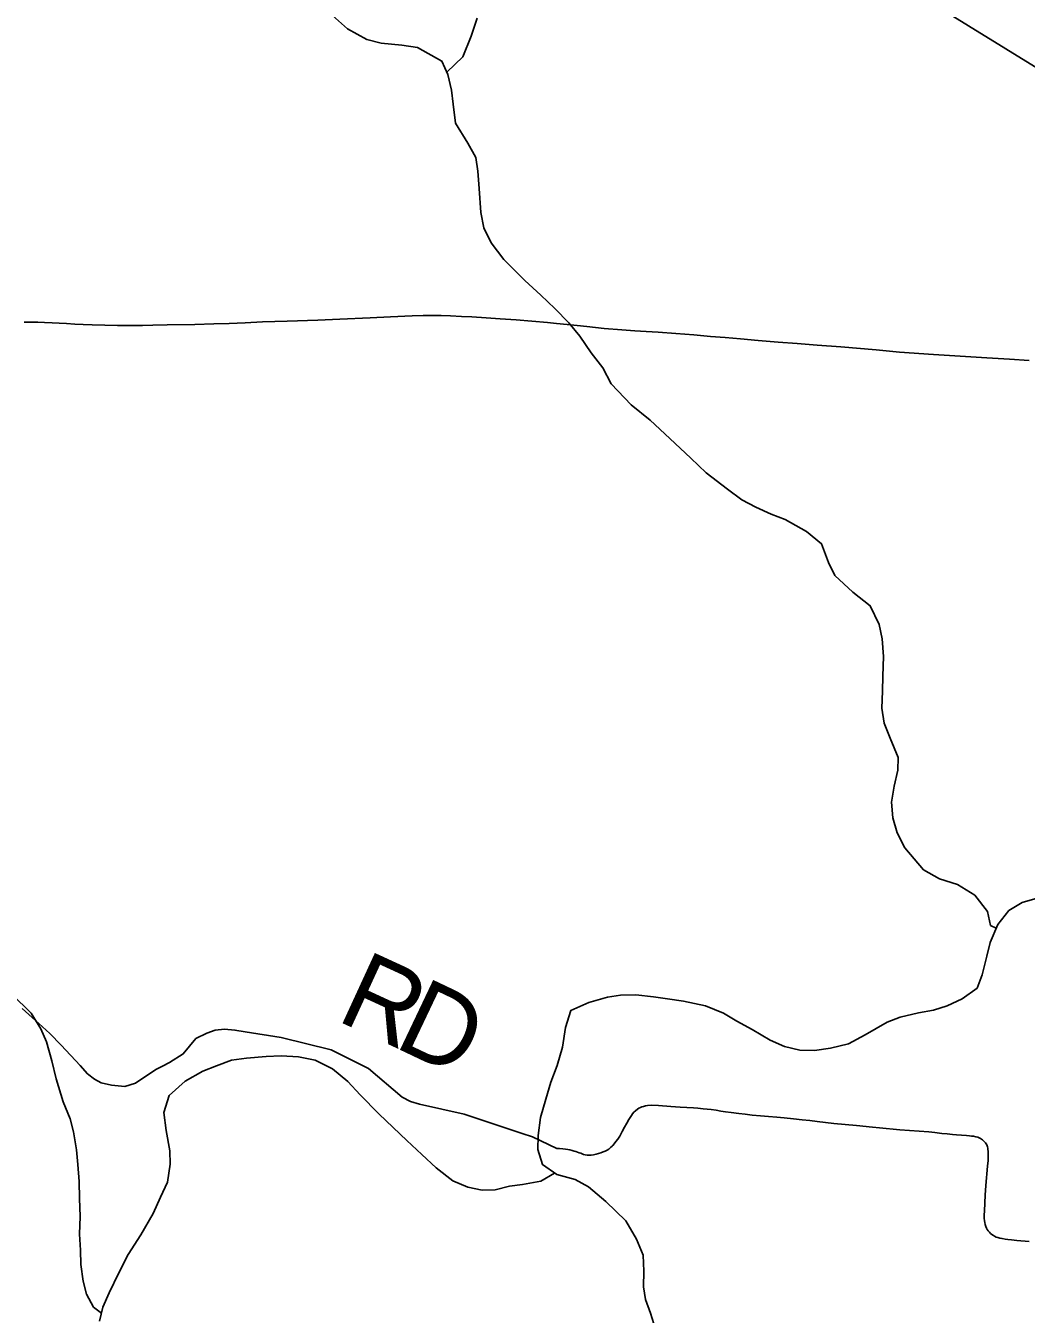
# Model space of a CAD drawing. Extents: x 1451455 to 1749751, y 218250 to 574981.
# Drawn here: x 1591819 to 1595698, y 292701 to 297697 of the extents above; entities that cross this region are included whole.
import ezdxf

# ---------------------------------------------------------------- set-up
doc = ezdxf.new("R2010")
doc.units = 0
for name, color, linetype in [('GM_X_Minor_River', 7, 'Continuous'), ('GM_X_Township', 7, 'Continuous'), ('GM_X_Township_Road', 7, 'Continuous'), ('GM_X_Township_Road_Text', 7, 'Continuous')]:
    doc.layers.add(name, color=color, linetype=linetype)

msp = doc.modelspace()

# ---------------------------------------------------------------- linework, layer by layer
at = {"layer": 'GM_X_Minor_River'}
for points in [[(1595581.6, 294198.1), (1595559.7, 294209.2), (1595548.3, 294263.4), (1595499.1, 294326.1), (1595431.6, 294367.1), (1595361.8, 294390), (1595300.2, 294424.9), (1595227.2, 294509.9), (1595197.9, 294568.4), (1595180.7, 294626.7), (1595175.4, 294686.8), (1595186.2, 294748.7), (1595201, 294810.5), (1595201.7, 294860.5), (1595170.6, 294935), (1595147.3, 294993.4), (1595138, 295051.5), (1595140.9, 295117.6), (1595141.6, 295175.6), (1595144.6, 295251.6), (1595139.5, 295319.7), (1595128.2, 295375.9), (1595093.1, 295448.4), (1595025.7, 295501.4), (1594956.5, 295566.3), (1594931.1, 295616.7), (1594904, 295689.1), (1594846.5, 295736), (1594763.1, 295783.1), (1594709.3, 295803.8), (1594649.6, 295830.6), (1594595.9, 295859.4), (1594540.4, 295900.2), (1594457.1, 295963.3), (1594397.8, 296020.2), (1594316.7, 296097.3), (1594239.5, 296168.4), (1594166.2, 296227.4), (1594089.2, 296308.5), (1594056, 296371), (1594010.7, 296429.6), (1593967.5, 296494.2), (1593924.1, 296544.9), (1593870.8, 296601.6), (1593815.4, 296652.4), (1593754, 296709.3), (1593673, 296790.4), (1593623.8, 296855.1), (1593594.5, 296913.5), (1593583.3, 296973.7), (1593576.4, 297065.8), (1593571.3, 297134), (1593564, 297186.1), (1593532.7, 297242.6), (1593485.6, 297319.2), (1593476.6, 297393.4), (1593469.2, 297447.5), (1593456, 297507.7), (1593432.7, 297560.1), (1593337.3, 297613.4), (1593277.3, 297622.2), (1593197.3, 297629.3), (1593141.5, 297644), (1593065.9, 297685.1), (1592996.7, 297748)], [(1593451.7, 297517.3), (1593512.9, 297577), (1593546, 297656.6), (1593568.9, 297726.4)], [(1595749.2, 294316.8), (1595682.9, 294297.7), (1595630.4, 294266.3), (1595587.7, 294212.9), (1595558.8, 294143.2), (1595546.1, 294089.3), (1595527.2, 294017.5), (1595508.5, 293965.7), (1595449.9, 293924.5), (1595391.5, 293897.2), (1595339.3, 293879.9), (1595281.1, 293870.7), (1595208.8, 293853.7), (1595158.5, 293834.3), (1595073.8, 293785.4), (1595009.3, 293750.3), (1594939, 293733.2), (1594876.9, 293724), (1594820.8, 293724.8), (1594761, 293739.6), (1594705.2, 293764.4), (1594635.7, 293805.3), (1594576.1, 293838.2), (1594524.4, 293868.9), (1594454.7, 293897.8), (1594368.8, 293915), (1594306.9, 293923.9), (1594253, 293932.6), (1594185, 293939.5), (1594124.9, 293938.3), (1594074.8, 293931), (1594002.5, 293910), (1593932, 293878.9), (1593911.1, 293813.1), (1593900.2, 293737.2), (1593879.2, 293665.4), (1593854.4, 293601.7), (1593835.5, 293535.9), (1593814.6, 293464.1), (1593805.7, 293394.2), (1593805, 293340.1), (1593822.3, 293281.9), (1593877.9, 293243.1), (1593949.7, 293224.1), (1594001.4, 293195.4), (1594068.7, 293138.4), (1594145.8, 293063.3), (1594186.9, 292992.7), (1594212.2, 292930.3), (1594215.4, 292868.2), (1594214.6, 292808.2), (1594222, 292758), (1594241.3, 292705.7), (1594260.6, 292643.4)], [(1592112.4, 292705.8), (1592081.7, 292728.9), (1592054.3, 292779.3), (1592040.9, 292829.5), (1592031.7, 292893.7), (1592030.5, 292949.8), (1592027.2, 293011.9), (1592030.1, 293079.9), (1592027, 293150), (1592025.8, 293216.1), (1592020.7, 293282.2), (1592015.4, 293338.3), (1592004.3, 293408.5), (1591990.9, 293458.7), (1591963.7, 293525.1), (1591936.8, 293613.6), (1591919.7, 293683.9), (1591898.6, 293758.2), (1591877.3, 293808.5), (1591840, 293869.1), (1591764.9, 293942.1)], [(1593869.4, 293249), (1593815.5, 293217.9), (1593745.2, 293204.8), (1593695.1, 293197.5), (1593638.9, 293184.3), (1593588.8, 293182.9), (1593532.9, 293193.7), (1593475.2, 293218.5), (1593409.8, 293269.4), (1593354.4, 293320.2), (1593297, 293375), (1593243.6, 293425.8), (1593188.2, 293478.6), (1593115.1, 293551.6), (1593067.7, 293604.3), (1593008.3, 293653.1), (1592940.7, 293686.1), (1592876.8, 293699), (1592808.8, 293703.9), (1592750.7, 293700.6), (1592674.5, 293693.7), (1592616.4, 293686.5), (1592558, 293665.2), (1592505.7, 293643.9), (1592437.2, 293604.8), (1592374.4, 293549.6), (1592353.5, 293483.8), (1592362.7, 293413.7), (1592377.7, 293335.4), (1592379, 293283.3), (1592368.1, 293213.4), (1592341.4, 293155.8), (1592312.5, 293092.1), (1592265.4, 293008.7), (1592216.4, 292933.2), (1592179.5, 292861.7), (1592142.4, 292784.1), (1592117.7, 292728.4), (1592105, 292674.5)]]:
    msp.add_lwpolyline(points, dxfattribs=at)
at = {"layer": 'GM_X_Township'}
for points in [[(1604246.9, 291674.3), (1603824.5, 291947.2), (1603528.5, 292137.9), (1602602.7, 292817), (1601394.7, 293683), (1600610.2, 294234.4), (1599978, 294706.1), (1599672.7, 294920.8), (1599650.8, 294936.2), (1599477.3, 295062.2), (1597811.6, 296271), (1597690.5, 296358.8), (1597022.5, 296743.2), (1595312.3, 297797.4), (1594641.2, 298223.9), (1593950, 298648.9), (1592247, 299664.8), (1592192.9, 299699.9), (1592113.6, 299751.5), (1591256.4, 300309.1), (1590229.7, 300950.3), (1587883.4, 302474), (1586874.4, 303098.7)], [(1586874.4, 303098.7), (1587883.4, 302474), (1590229.7, 300950.3), (1591256.4, 300309.1), (1592113.6, 299751.5), (1592192.9, 299699.9), (1592247, 299664.8), (1593950, 298648.9), (1594641.2, 298223.9), (1595312.3, 297797.4), (1597022.5, 296743.2), (1597690.5, 296358.8), (1597811.6, 296271), (1599477.3, 295062.2), (1599650.8, 294936.2), (1599672.7, 294920.8), (1599978, 294706.1), (1600610.2, 294234.4), (1601394.7, 293683), (1602602.7, 292817), (1603528.5, 292137.9), (1603824.5, 291947.2), (1604246.9, 291674.3)]]:
    msp.add_lwpolyline(points, dxfattribs=at)
at = {"layer": 'GM_X_Township_Road'}
for points in [[(1591811.9, 296547.4), (1591826.8, 296547.8), (1591845.4, 296547.8), (1591865.8, 296547.8), (1591891.9, 296546.9), (1591921, 296545.6), (1591948.3, 296544.3), (1591976.5, 296542.6), (1592009.1, 296540.3), (1592040.7, 296538.7), (1592076.3, 296537.8), (1592174.9, 296535.2), (1592232.6, 296534.8), (1592271.7, 296535.2), (1592312, 296536.1), (1592367.6, 296537.4), (1592474.8, 296539.5), (1592548.1, 296541.3), (1592608, 296543), (1592670.1, 296545.7), (1592736.9, 296548.7), (1592832, 296551.7), (1592951.9, 296555.9), (1593036.4, 296559.5), (1593154.5, 296564.7), (1593232.6, 296569.1), (1593317.6, 296572.5), (1593360.2, 296573.8), (1593381.9, 296573.8), (1593404.5, 296573.8), (1593430.1, 296573.4), (1593466.1, 296572.5), (1593507.8, 296570.3), (1593548.6, 296568.2), (1593604.1, 296564.7), (1593658.8, 296561.3), (1593720.9, 296556.9), (1593842.4, 296546.9), (1593876.7, 296543.4), (1593918.3, 296539.1), (1593956.6, 296535.2), (1593993.9, 296530.9), (1594027.7, 296527), (1594062, 296523.5), (1594129.7, 296518.3), (1594180.1, 296514.8), (1594224.3, 296512.2), (1594271.2, 296509.6), (1594339.8, 296504.4), (1594408.8, 296498.3), (1594474.3, 296492.6), (1594530.8, 296488.7), (1594589.8, 296484), (1594658.8, 296477.5), (1594736.9, 296470.5), (1594809.4, 296464.9), (1594888, 296458.4), (1594979.6, 296451.9), (1595116.7, 296440.2), (1595207.4, 296432.3), (1595338.5, 296423.2), (1595546, 296409.8), (1595633.2, 296404.1), (1595709.6, 296398.9)], [(1591804.4, 293886.4), (1591869.5, 293828.4), (1591911.8, 293790.4), (1591955.9, 293745.1), (1592029.1, 293665.8), (1592058.2, 293633), (1592085, 293612.9), (1592111.4, 293598.7), (1592151, 293589.6), (1592202.9, 293584.5), (1592244.6, 293597.7), (1592284.5, 293624.2), (1592325.1, 293651.2), (1592348.3, 293663.7), (1592375.7, 293677), (1592429.6, 293710.5), (1592478.3, 293770.5), (1592521.1, 293791.8), (1592552.6, 293803), (1592589.1, 293807.1), (1592629.8, 293803), (1592669.5, 293795.9), (1592808.7, 293774.5), (1593002.9, 293726.8), (1593147.2, 293653.6), (1593278.3, 293543), (1593310.9, 293526.5), (1593345.3, 293515.9), (1593519.2, 293476.7), (1593743, 293402.7)], [(1594093, 293353.7), (1594095.5, 293356.1), (1594100.7, 293362.7), (1594107.2, 293371), (1594114.1, 293380.5), (1594122, 293392.4), (1594131.9, 293409.6), (1594140.8, 293426.2), (1594149.3, 293442.2), (1594156.7, 293456.5), (1594161.9, 293464.7), (1594167.5, 293472.5), (1594172, 293478.8), (1594177.1, 293485.1), (1594182.7, 293490.3), (1594190.6, 293496.5), (1594196.2, 293499.9), (1594201.9, 293502.8), (1594207.9, 293505.5), (1594214, 293507.3), (1594221.8, 293509.4), (1594229.9, 293510.6), (1594246.1, 293511.8), (1594272, 293510.8), (1594320.6, 293507.3), (1594356.5, 293504.8), (1594382.8, 293502.9), (1594408.4, 293501.2), (1594424.9, 293499.9), (1594445.3, 293498.1), (1594460.9, 293496.4), (1594477, 293494.7), (1594495.6, 293492.1), (1594513.9, 293489.4), (1594532.1, 293486.8), (1594554.7, 293483.8), (1594583.3, 293479.9), (1594608.9, 293476.9), (1594635.9, 293473.8), (1594667.9, 293470.8), (1594698.8, 293468.6), (1594731.3, 293466), (1594760.1, 293463.4), (1594795.6, 293459.1), (1594829, 293455.6), (1594859.4, 293452.1), (1594887.6, 293448.7), (1594919.3, 293444.8), (1594952.7, 293440.9), (1595040.2, 293432.6), (1595102.4, 293426.9), (1595128.9, 293424.3), (1595208.3, 293417), (1595320.3, 293408.3), (1595344.2, 293405.7), (1595371.5, 293402.7), (1595391.5, 293400.5), (1595412.3, 293398.3), (1595428.4, 293396.6), (1595466.6, 293394), (1595477.8, 293393.1), (1595486.5, 293392.2), (1595493.5, 293391.4), (1595502.2, 293389.6), (1595510, 293387.5), (1595516, 293385.3), (1595520.4, 293383.1), (1595524.7, 293380.5), (1595528.2, 293377.9), (1595532.5, 293374.3), (1595536.9, 293370.5), (1595540.3, 293366.2), (1595542.9, 293362.3), (1595545.6, 293357.9), (1595546.8, 293354), (1595547.7, 293350.1), (1595549, 293344.9), (1595549.9, 293340.2), (1595550.3, 293334.1), (1595550.7, 293326.7), (1595550.7, 293313.7), (1595550.3, 293297.6), (1595548.6, 293275.5), (1595541.2, 293200), (1595539, 293163.1), (1595537.8, 293133.5), (1595536, 293101), (1595535.6, 293086.2), (1595535.6, 293073.7), (1595536.4, 293064.1), (1595537.3, 293056.7), (1595539, 293048.9), (1595541.2, 293042), (1595544.2, 293035), (1595547.3, 293029.4), (1595551.2, 293024.2), (1595555.5, 293019), (1595560.3, 293014.6), (1595565.5, 293010.3), (1595570.7, 293006.8), (1595575.5, 293003.8), (1595582, 293000.7), (1595587.7, 292998.6), (1595595.9, 292996.4), (1595604.6, 292994.7), (1595616.3, 292992.9), (1595626.3, 292991.6), (1595641.5, 292989.8), (1595661.9, 292987.7), (1595710.2, 292983.7)], [(1593743, 293402.7), (1593783.5, 293389.3), (1593878.5, 293344.1), (1593888.4, 293343.6), (1593901.9, 293342.3), (1593911.2, 293341.4), (1593920.6, 293340.2), (1593928.8, 293338.4), (1593937.9, 293336.2), (1593945.3, 293334.1), (1593952.2, 293331.9), (1593958.8, 293329.7), (1593964.8, 293327.6), (1593970.7, 293325.4), (1593976, 293323.2), (1593981.9, 293321.4), (1593988.2, 293319.8), (1593996.1, 293318.4), (1594003.9, 293318), (1594011.3, 293318.4), (1594020.8, 293319.9), (1594031.2, 293321.9), (1594039.8, 293324.4), (1594049, 293327.6), (1594058.2, 293330.9), (1594065.5, 293334.1), (1594073.3, 293338), (1594079.8, 293341.9), (1594086.8, 293347.5), (1594093, 293353.7)]]:
    msp.add_lwpolyline(points, dxfattribs=at)

# ---------------------------------------------------------------- texts
at = {"layer": 'GM_X_Township_Road_Text'}
for s, rotation, p in [('R', 335.2976, (1593017.2, 293843.4)), ('D', 334.5884, (1593240.2, 293740.8))]:
    msp.add_text(s, height=300, rotation=rotation, dxfattribs=at).set_placement(p)

doc.saveas('drawing.dxf')
